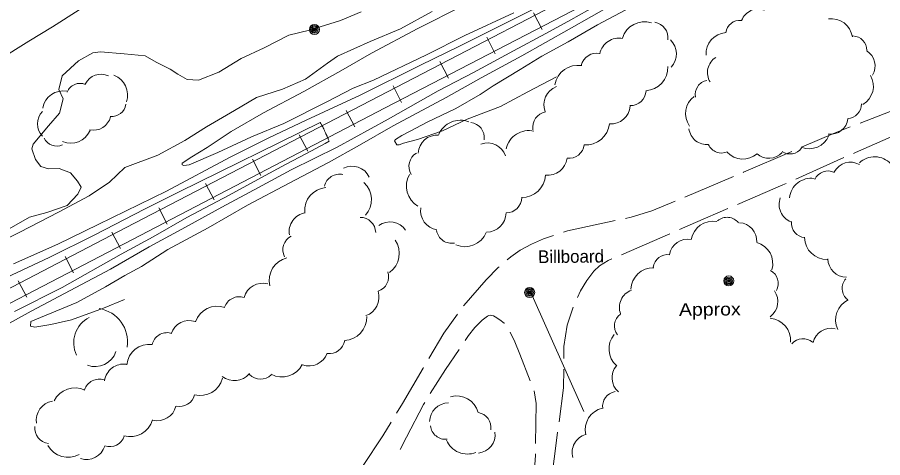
# Model space of a CAD drawing. Extents: x 2361284 to 2366480, y 6976556 to 6985346.
# Drawn here: x 2363406.7 to 2363734.5, y 6978209.2 to 6978376 of the extents above; entities that cross this region are included whole.
import ezdxf

# ---------------------------------------------------------------- set-up
doc = ezdxf.new("R2010")
doc.units = 0
doc.header["$LTSCALE"] = 1.9
for name, color, linetype, lineweight in [('11', 7, 'Continuous', 13), ('12', 7, 'Continuous', 13), ('13', 7, 'Continuous', 13), ('15', 7, 'Continuous', 13), ('16', 7, 'Continuous', 13), ('29', 7, 'Continuous', 13), ('3', 7, 'Continuous', 13), ('4', 7, 'Continuous', 13)]:
    doc.layers.add(name, color=color, linetype=linetype, lineweight=lineweight)

msp = doc.modelspace()

# ---------------------------------------------------------------- linework, layer by layer
at = {"layer": '11'}
msp.add_line((2363621.328, 6978226.715), (2363601.299, 6978271.747), dxfattribs=at)
at = {"layer": '12'}
msp.add_lwpolyline([(2363430.182, 6978378.791), (2363420.062, 6978372.396), (2363411.113, 6978366.91), (2363399.462, 6978359.698)], dxfattribs=at)
at = {"layer": '13'}
for points in [[(2363405.325, 6978282.56), (2363422.035, 6978290.09), (2363437.374, 6978297.536), (2363463.246, 6978310.152), (2363487.406, 6978322.973), (2363501.936, 6978330.311), (2363516.094, 6978337.026), (2363536.605, 6978346.452), (2363559.428, 6978357.839), (2363574.2, 6978365.031), (2363638.945, 6978397.468)], [(2363642.786, 6978390.014), (2363639.176, 6978387.9), (2363633.564, 6978384.896), (2363625.907, 6978380.392), (2363616.428, 6978375.023), (2363606.946, 6978369.802), (2363594.728, 6978363.286), (2363579.475, 6978355.059), (2363566.19, 6978348.184), (2363547.231, 6978337.432), (2363527.891, 6978326.808), (2363510.392, 6978318.242), (2363498.065, 6978311.463), (2363484.205, 6978304.121), (2363469.093, 6978295.776), (2363456.646, 6978289.019), (2363441.956, 6978280.539), (2363428.841, 6978273.633), (2363411.984, 6978264.732), (2363392.595, 6978254.118)], [(2363632.69, 6978381.067), (2363615.721, 6978371.556), (2363597.797, 6978361.394), (2363582.474, 6978353.058), (2363569.115, 6978345.662), (2363549.095, 6978334.92), (2363536.365, 6978327.498), (2363524.645, 6978320.997), (2363509.65, 6978313.184), (2363493.948, 6978304.844), (2363479.059, 6978296.222), (2363463.726, 6978288.006), (2363453.797, 6978281.611), (2363447.459, 6978278.191), (2363440.11, 6978273.851), (2363429.266, 6978267.926), (2363411.842, 6978260.771), (2363411.659, 6978258.95), (2363413.303, 6978258.585), (2363419.384, 6978259.643), (2363427.237, 6978261.418), (2363439.337, 6978265.762), (2363447.286, 6978269.038)], [(2363575.424, 6978380.372), (2363558.465, 6978371.731), (2363540.864, 6978362.373), (2363529.327, 6978355.683), (2363515.211, 6978347.829), (2363499.926, 6978339.742), (2363487.723, 6978332.756), (2363478.689, 6978326.67), (2363472.812, 6978323.184), (2363469.155, 6978320.799), (2363469.121, 6978320.119), (2363469.794, 6978319.805), (2363471.861, 6978320.135), (2363482.609, 6978324.717), (2363495.391, 6978330.749), (2363507.625, 6978335.825), (2363523.976, 6978344.032), (2363533.959, 6978349.196), (2363541.581, 6978352.189), (2363561.71, 6978361.811), (2363576.252, 6978369.08), (2363594.762, 6978377.666)], [(2363639.372, 6978380), (2363626.547, 6978373.079), (2363615.447, 6978366.663), (2363605.447, 6978361.297), (2363597.226, 6978356.228), (2363587.013, 6978350.081), (2363581.994, 6978346.764), (2363572.885, 6978341.507), (2363562.003, 6978336.262), (2363555.554, 6978332.911), (2363552.42, 6978331.231), (2363549.984, 6978329.728), (2363549.62, 6978329.154), (2363550.535, 6978327.623), (2363551.344, 6978327.731), (2363552.949, 6978328.256), (2363558.345, 6978329.727), (2363567.815, 6978332.938), (2363577.183, 6978337.387), (2363589.758, 6978342.178), (2363600.166, 6978347.797), (2363610.992, 6978353.439)], [(2363563.854, 6978378.192), (2363551.886, 6978371.639), (2363540.322, 6978366.799), (2363528.003, 6978361.31), (2363524.198, 6978358.584), (2363515.916, 6978352.585), (2363507.122, 6978348.751), (2363497.33, 6978345.569), (2363489.037, 6978340.7), (2363478.435, 6978334.468), (2363470.134, 6978329.319), (2363459.937, 6978323.732), (2363447.49, 6978319.084), (2363441.683, 6978313.517), (2363433.89, 6978308.353), (2363422.309, 6978302.203), (2363407.67, 6978294.612), (2363392.553, 6978286.969)], [(2363536.944, 6978378.096), (2363529.095, 6978374.792), (2363517.458, 6978371.162), (2363509.567, 6978369.286), (2363500.171, 6978364.427), (2363491.55, 6978360.334), (2363483.019, 6978355.252), (2363475.397, 6978352.19), (2363471.084, 6978352.409), (2363467.545, 6978354.455), (2363464.576, 6978356.397), (2363459.302, 6978358.987), (2363455.088, 6978361.417), (2363447.241, 6978362.113), (2363438.273, 6978362.898), (2363435.359, 6978362.499), (2363429.865, 6978359.457), (2363423.689, 6978353.768), (2363422.388, 6978348.656), (2363424.082, 6978345.103), (2363422.744, 6978339.619), (2363418.469, 6978334.878), (2363412.743, 6978327.933), (2363412.245, 6978326.119), (2363413.609, 6978322.071), (2363415.675, 6978319.46), (2363418.553, 6978318.609), (2363422.562, 6978318.737), (2363426.868, 6978317.097), (2363429.569, 6978313.872), (2363430.9, 6978311.695), (2363429.596, 6978308.942), (2363425.615, 6978304.744), (2363417.91, 6978302.071)], [(2363402.624, 6978277.424), (2363418.742, 6978285.038), (2363436.091, 6978293.532), (2363454.941, 6978303.273), (2363467.999, 6978309.848), (2363521.491, 6978336.147)], [(2363521.491, 6978336.147), (2363521.719, 6978335.743), (2363521.832, 6978335.541), (2363522, 6978335.236), (2363522.166, 6978334.932), (2363522.248, 6978334.779), (2363522.41, 6978334.472), (2363522.49, 6978334.318), (2363522.609, 6978334.087), (2363522.765, 6978333.777), (2363522.841, 6978333.621), (2363522.955, 6978333.387), (2363523.066, 6978333.151), (2363523.121, 6978333.033), (2363523.354, 6978332.523), (2363523.47, 6978332.268), (2363523.642, 6978331.885), (2363523.812, 6978331.501), (2363523.896, 6978331.309), (2363524.063, 6978330.924), (2363524.145, 6978330.731), (2363524.268, 6978330.441), (2363524.429, 6978330.054), (2363524.508, 6978329.86), (2363524.626, 6978329.568), (2363524.742, 6978329.275), (2363524.799, 6978329.128)], [(2363524.799, 6978329.128), (2363523.307, 6978328.154), (2363516.293, 6978324.457), (2363508.303, 6978320.211), (2363499.188, 6978315.344), (2363486.922, 6978308.607), (2363470.912, 6978300.105), (2363458.15, 6978292.822), (2363446.042, 6978286.318), (2363423.681, 6978273.604), (2363405.687, 6978264.542)], [(2363417.91, 6978302.071), (2363411.346, 6978300.288), (2363402.784, 6978295.326)]]:
    msp.add_lwpolyline(points, dxfattribs=at)
at = {"layer": '15'}
for p, q in [((2363744.576, 6978343.19), (2363725.946, 6978335.921)), ((2363719.869, 6978322.823), (2363701.585, 6978314.709)), ((2363678.045, 6978315.685), (2363659.618, 6978307.919)), ((2363653.88, 6978294.013), (2363635.535, 6978286.039))]:
    msp.add_line(p, q, dxfattribs=at)
for points in [[(2363722.218, 6978334.466), (2363716.549, 6978332.252), (2363703.772, 6978326.74)], [(2363741.828, 6978332.502), (2363724.251, 6978324.775), (2363723.524, 6978324.448)], [(2363700.096, 6978325.155), (2363681.861, 6978317.291), (2363681.731, 6978317.24)], [(2363697.93, 6978313.084), (2363696.696, 6978312.532), (2363679.575, 6978305.139)], [(2363655.932, 6978306.364), (2363647.077, 6978302.64), (2363639.249, 6978300.295), (2363637.074, 6978299.835)], [(2363675.9, 6978303.554), (2363663.65, 6978298.267), (2363657.544, 6978295.608)], [(2363633.16, 6978298.997), (2363615.127, 6978295.135), (2363613.652, 6978294.631)], [(2363609.863, 6978293.345), (2363605.985, 6978292.039), (2363601.555, 6978290.096), (2363597.247, 6978287.745), (2363593.67, 6978285.311), (2363592.281, 6978284.118)], [(2363631.869, 6978284.444), (2363630.594, 6978283.892), (2363627.304, 6978281.871), (2363625.173, 6978279.881), (2363622.427, 6978276.324), (2363620.104, 6978272.341), (2363618.938, 6978269.87)], [(2363589.245, 6978281.509), (2363588.828, 6978281.155), (2363584.382, 6978276.523), (2363575.844, 6978266.78), (2363575.795, 6978266.719)], [(2363617.342, 6978266.204), (2363615.058, 6978259.323), (2363613.765, 6978251.23), (2363613.758, 6978246.68)], [(2363573.436, 6978263.488), (2363568.273, 6978256.398), (2363562.564, 6978246.723)], [(2363591.16, 6978260.016), (2363591.098, 6978260.086), (2363589.516, 6978261.381), (2363587.785, 6978262.534), (2363587.062, 6978262.887), (2363586.46, 6978263.052), (2363586.01, 6978263.097), (2363585.36, 6978263.031), (2363584.793, 6978262.776), (2363582.797, 6978261.207), (2363580.053, 6978258.521), (2363577.652, 6978255.488), (2363576.32, 6978253.515)], [(2363601.008, 6978238.248), (2363597.021, 6978248.35), (2363595.167, 6978253.024), (2363593.421, 6978256.748)], [(2363574.072, 6978250.202), (2363568.865, 6978242.512), (2363563.171, 6978233.439)], [(2363560.527, 6978243.283), (2363560.409, 6978243.072), (2363552.636, 6978229.699), (2363550.4, 6978226.036)], [(2363613.746, 6978242.679), (2363613.604, 6978235.579), (2363611.924, 6978222.791)], [(2363603.042, 6978214.586), (2363603.279, 6978229.64), (2363602.503, 6978234.453), (2363602.472, 6978234.523)], [(2363561.043, 6978230.049), (2363560.599, 6978229.333), (2363554.207, 6978216.922), (2363551.771, 6978212.329)], [(2363548.313, 6978222.626), (2363545.172, 6978217.476), (2363537.442, 6978205.842)], [(2363611.402, 6978218.826), (2363610.45, 6978211.596), (2363608.83, 6978198.991)], [(2363601.65, 6978190.632), (2363602.975, 6978210.005), (2363602.98, 6978210.585)]]:
    msp.add_lwpolyline(points, dxfattribs=at)
at = {"layer": '16'}
for centre, radius, start, end in [((2363687.365, 6978372.412), 6.693, 69.06312, 159.06313), ((2363644.35, 6978365.541), 8.802, 73.00249, 163.00249), ((2363647.314, 6978368.325), 5.865, 351.06774, 81.06774), ((2363680.377, 6978369.47), 5.349, 82.92312, 172.92312), ((2363715.099, 6978367.427), 8.028, 8.13971, 98.13971), ((2363675.653, 6978362.165), 8.028, 93.76647, 183.76647), ((2363634.592, 6978360.792), 7.339, 78.84089, 168.84089), ((2363649.058, 6978362.141), 7.339, 316.59288, 46.59288), ((2363723.135, 6978363.569), 5.349, 358.50282, 88.50282), ((2363724.986, 6978357.573), 6.693, 328.58684, 58.58684), ((2363626.079, 6978356.51), 5.865, 77.53162, 167.53162), ((2363674.846, 6978355.088), 6.693, 122.11788, 212.11788), ((2363619.063, 6978348.994), 8.802, 80.5332, 170.5332), ((2363644.344, 6978356.992), 8.802, 272.71508, 2.71508), ((2363438.428, 6978347.86), 6.578, 64.88154, 154.88154), ((2363440.595, 6978346.65), 7.889, 340.04703, 70.04703), ((2363722.996, 6978349.931), 8.028, 300.18979, 30.18979), ((2363430.508, 6978345.721), 5.256, 68.11634, 158.11634), ((2363613.55, 6978342.859), 7.339, 110.71757, 200.71757), ((2363668.905, 6978346.829), 5.349, 101.21242, 191.21242), ((2363424.095, 6978340.218), 7.889, 79.65958, 169.65958), ((2363639.023, 6978348.404), 5.865, 267.86593, 357.86593), ((2363442.589, 6978343.69), 5.256, 262.92192, 352.92192), ((2363667.897, 6978339.546), 8.028, 126.13111, 216.13111), ((2363721.111, 6978343.037), 5.349, 271.84786, 1.84786), ((2363420.895, 6978335.633), 6.578, 134.57415, 224.57415), ((2363607.845, 6978334.364), 5.865, 99.77379, 189.77379), ((2363631.604, 6978342.946), 7.339, 265.51579, 355.51579), ((2363435.586, 6978339.817), 6.578, 257.10681, 347.10681), ((2363574.481, 6978328.2), 8.802, 67.73404, 157.73404), ((2363714.72, 6978338.355), 6.693, 263.19178, 353.19178), ((2363427.007, 6978336.19), 7.889, 246.69427, 336.69427), ((2363577.732, 6978330.385), 5.865, 352.40874, 82.40874), ((2363600.511, 6978324.3), 8.802, 77.37445, 167.37445), ((2363622.223, 6978336.479), 8.802, 264.81185, 354.81185), ((2363667.805, 6978334.487), 6.693, 186.712, 276.712), ((2363421.602, 6978332.453), 5.256, 205.36201, 295.36201), ((2363565.867, 6978324.078), 7.339, 86.42208, 176.42208), ((2363706.747, 6978334.234), 8.028, 247.76067, 337.76067), ((2363584.771, 6978321.057), 7.339, 19.47434, 109.47434), ((2363615.681, 6978328.437), 5.865, 263.14803, 353.14803), ((2363673.456, 6978329.931), 5.349, 204.51358, 294.51358), ((2363699.444, 6978329.565), 5.349, 235.27018, 325.27018), ((2363560.949, 6978319.552), 5.865, 121.32395, 211.32395), ((2363681.596, 6978330.291), 8.028, 221.87353, 311.87352), ((2363691.419, 6978329.266), 6.693, 228.25941, 318.25941), ((2363607.68, 6978323.515), 7.339, 262.8092, 352.8092), ((2363722.346, 6978314.091), 7.01, 61.29876, 151.29876), ((2363731.46, 6978314.754), 8.408, 43.07579, 133.07579), ((2363533.493, 6978312.312), 7.297, 25.86557, 115.86557), ((2363713.841, 6978312.181), 5.602, 64.66061, 154.66061), ((2363528.757, 6978310.739), 5.831, 77.16599, 167.16599), ((2363562.903, 6978312.009), 8.802, 149.72308, 239.72308), ((2363597.967, 6978316.527), 8.802, 268.07356, 358.07356), ((2363707.563, 6978306.64), 8.408, 82.99402, 172.99402), ((2363524.296, 6978302.777), 8.752, 94.48456, 184.48456), ((2363532.118, 6978306.896), 8.752, 317.62019, 47.62019), ((2363591.917, 6978307.775), 5.865, 269.47551, 359.47551), ((2363702.305, 6978305.073), 7.01, 158.94449, 248.94449), ((2363566.81, 6978302.71), 7.339, 171.19336, 261.19336), ((2363516.982, 6978294.738), 7.297, 99.54659, 189.54659), ((2363584.509, 6978301.956), 7.339, 269.47551, 359.47551), ((2363536.643, 6978294.378), 5.831, 0.98675, 90.98675), ((2363547.819, 6978291.18), 7.297, 35.11806, 125.11806), ((2363670.275, 6978290.358), 8.408, 80.16137, 170.16137), ((2363675.566, 6978294.618), 5.602, 39.31307, 129.31307), ((2363679.828, 6978291.199), 7.01, 356.33215, 86.33215), ((2363705.578, 6978298.096), 5.602, 174.94514, 264.94514), ((2363571.301, 6978296.235), 5.865, 190.2462, 280.2462), ((2363576.237, 6978297.88), 8.802, 247.43221, 337.43221), ((2363513.125, 6978287.869), 5.831, 116.79085, 206.79085), ((2363542.677, 6978286.526), 8.752, 305.04946, 35.04946), ((2363660.733, 6978284.959), 7.01, 80.16137, 170.16137), ((2363684.508, 6978282.611), 8.408, 344.14457, 74.14457), ((2363713.385, 6978292.651), 8.408, 180.91209, 270.91209), ((2363510.899, 6978276.375), 8.752, 103.54697, 193.54697), ((2363653.103, 6978280.49), 5.602, 82.02557, 172.02557), ((2363720.812, 6978284.535), 7.01, 179.85766, 269.85766), ((2363647.533, 6978272.686), 8.408, 88.17357, 178.17357), ((2363541.528, 6978277.754), 5.831, 288.3535, 18.3535), ((2363689.349, 6978275.228), 5.602, 331.17547, 61.17547), ((2363499.69, 6978267.945), 7.297, 74.89435, 164.89435), ((2363724.798, 6978273.304), 5.602, 139.46818, 229.46818), ((2363536.43, 6978269.896), 7.297, 288.3535, 18.3535), ((2363641.808, 6978266.064), 7.01, 110.3895, 200.3895), ((2363687.803, 6978268.283), 7.01, 305.61886, 35.61886), ((2363490.775, 6978264.299), 5.831, 71.48757, 161.48757), ((2363725.107, 6978261.375), 8.408, 115.33365, 205.33365), ((2363435.72, 6978253.087), 12.711, 350.899, 80.899), ((2363482.529, 6978257.806), 8.752, 71.14221, 161.14221), ((2363438.653, 6978252.767), 10.598, 116.47479, 206.47479), ((2363471.883, 6978253.809), 7.297, 71.52516, 161.52516), ((2363530.336, 6978262.349), 8.752, 271.92186, 1.92186), ((2363638.519, 6978259.048), 5.602, 126.49071, 216.49071), ((2363691.222, 6978253.636), 8.408, 355.00183, 85.00183), ((2363714.968, 6978251.176), 7.01, 76.73412, 166.73412), ((2363463.496, 6978250.705), 5.831, 77.32799, 167.32799), ((2363639.243, 6978250.364), 8.408, 139.41298, 229.41298), ((2363456.83, 6978243.383), 8.752, 83.40886, 173.40886), ((2363524.994, 6978254.456), 5.831, 261.31106, 351.31106), ((2363704.349, 6978248.657), 5.602, 49.31709, 139.31709), ((2363436.087, 6978252.141), 8.469, 250.61391, 340.61391), ((2363517.148, 6978251.197), 7.297, 250.58734, 340.58734), ((2363446.989, 6978237.323), 7.297, 81.99341, 171.99341), ((2363506.926, 6978248.511), 8.752, 242.28503, 332.28503), ((2363639.005, 6978239.403), 7.01, 139.41298, 229.41298), ((2363437.733, 6978233.085), 5.831, 71.74283, 161.74283), ((2363476.02, 6978241.46), 8.752, 255.28242, 345.28242), ((2363488.971, 6978245.629), 7.297, 230.69743, 320.69743), ((2363498.835, 6978244.759), 5.831, 224.21542, 314.21542), ((2363428.53, 6978226.852), 8.752, 64.12551, 154.12551), ((2363468.225, 6978234.388), 5.831, 256.10988, 346.10988), ((2363573.118, 6978224.025), 8.536, 15.61891, 105.61891), ((2363634.035, 6978228.647), 5.602, 98.96056, 188.96056), ((2363421.194, 6978223.398), 7.297, 99.31881, 189.31881), ((2363459.721, 6978230.462), 7.297, 256.10988, 346.10988), ((2363570.037, 6978222.799), 7.117, 89.89179, 179.89179), ((2363580.443, 6978220.662), 5.687, 350.49953, 80.49953), ((2363630.252, 6978219.745), 8.408, 102.85152, 192.85152), ((2363449.487, 6978225.861), 8.752, 254.19536, 344.19536), ((2363419.19, 6978220.297), 5.831, 173.0768, 263.0768), ((2363568.887, 6978221.824), 5.687, 186.3199, 276.3199), ((2363580.599, 6978217.953), 7.117, 276.80049, 6.80049), ((2363441.664, 6978219.152), 5.831, 252.32333, 342.32333), ((2363577.207, 6978219.065), 8.536, 202.12557, 292.12558), ((2363623.922, 6978211.209), 7.01, 106.40781, 196.40781), ((2363425.98, 6978218.046), 8.752, 208.8578, 298.8578), ((2363432.919, 6978215.796), 7.297, 252.32333, 342.32333)]:
    msp.add_arc(centre, radius, start, end, dxfattribs=at)
at = {"layer": '29'}
for p, q in [((2363602.271, 6978377.637), (2363605.501, 6978371.429)), ((2363584.518, 6978368.419), (2363587.747, 6978362.208)), ((2363566.775, 6978359.189), (2363570.005, 6978352.979)), ((2363549.032, 6978349.97), (2363552.261, 6978343.761)), ((2363531.289, 6978340.742), (2363534.518, 6978334.531)), ((2363513.546, 6978331.512), (2363516.775, 6978325.302)), ((2363495.792, 6978322.292), (2363499.021, 6978316.083)), ((2363478.049, 6978313.063), (2363481.279, 6978306.854)), ((2363460.307, 6978303.834), (2363463.535, 6978297.625)), ((2363442.562, 6978294.614), (2363445.792, 6978288.405)), ((2363424.819, 6978285.386), (2363428.049, 6978279.176)), ((2363407.075, 6978276.157), (2363410.305, 6978269.946))]:
    msp.add_line(p, q, dxfattribs=at)
for points in [[(2363150.243, 6978141.478), (2363215.533, 6978175.42), (2363280.814, 6978209.362), (2363364.405, 6978252.83), (2363447.987, 6978296.307), (2363639.63, 6978395.934), (2363729.372, 6978442.55), (2363819.144, 6978489.116), (2363872.903, 6978516.859), (2363926.724, 6978544.483)], [(2363152.546, 6978137.038), (2363217.836, 6978170.982), (2363283.117, 6978204.924), (2363366.708, 6978248.391), (2363450.289, 6978291.867), (2363546.11, 6978341.683), (2363641.932, 6978391.496), (2363731.674, 6978438.111), (2363821.437, 6978484.668), (2363875.185, 6978512.41), (2363929.006, 6978540.034)]]:
    msp.add_lwpolyline(points, dxfattribs=at)
at = {"layer": '3'}
for radius in [69692.803, 69691.843]:
    msp.add_arc((2395640.723, 6916622.863), radius, 117.43934, 117.62246, dxfattribs=at)
at = {"layer": '4'}
for centre, radius in [((2363519.256, 6978371.389), 1.9), ((2363519.256, 6978371.389), 1.442), ((2363519.256, 6978371.389), 0.539), ((2363519.256, 6978371.389), 0.192), ((2363676.231, 6978276.136), 1.9), ((2363676.231, 6978276.136), 1.442), ((2363676.231, 6978276.136), 0.539), ((2363676.231, 6978276.136), 0.192), ((2363600.799, 6978271.747), 1.9), ((2363600.799, 6978271.747), 1.442), ((2363600.799, 6978271.747), 0.539), ((2363600.799, 6978271.747), 0.192)]:
    msp.add_circle(centre, radius, dxfattribs=at)
for centre, start, end in [((2363519.256, 6978371.389), 174.71552, 185.96556), ((2363519.256, 6978371.389), 163.46611, 174.71615), ((2363519.256, 6978371.389), 185.96287, 197.21291), ((2363519.256, 6978371.389), 152.21535, 163.46538), ((2363519.256, 6978371.389), 197.21479, 208.46483), ((2363519.256, 6978371.389), 140.96646, 152.21649), ((2363519.256, 6978371.389), 208.46822, 219.71826), ((2363519.256, 6978371.389), 129.71376, 140.96379), ((2363519.256, 6978371.389), 219.71376, 230.96379), ((2363519.256, 6978371.389), 118.46406, 129.71409), ((2363519.256, 6978371.389), 230.96397, 242.214), ((2363519.256, 6978371.389), 107.21593, 118.46597), ((2363519.256, 6978371.389), 242.21812, 253.46815), ((2363519.256, 6978371.389), 95.96582, 107.21585), ((2363519.256, 6978371.389), 253.46258, 264.71261), ((2363519.256, 6978371.389), 84.71553, 95.96557), ((2363519.256, 6978371.389), 264.71553, 275.96557), ((2363519.256, 6978371.389), 73.46552, 84.71555), ((2363519.256, 6978371.389), 275.96582, 287.21585), ((2363519.256, 6978371.389), 62.21535, 73.46538), ((2363519.256, 6978371.389), 287.21593, 298.46597), ((2363519.256, 6978371.389), 50.96397, 62.214), ((2363519.256, 6978371.389), 298.46406, 309.71409), ((2363519.256, 6978371.389), 39.71588, 50.96591), ((2363519.256, 6978371.389), 309.71589, 320.96592), ((2363519.256, 6978371.389), 28.46656, 39.7166), ((2363519.256, 6978371.389), 320.96646, 332.21649), ((2363519.256, 6978371.389), 17.21479, 28.46483), ((2363519.256, 6978371.389), 332.21419, 343.46422), ((2363519.256, 6978371.389), 5.96345, 17.21348), ((2363519.256, 6978371.389), 343.46611, 354.71615), ((2363519.256, 6978371.389), 354.71553, 5.96557), ((2363676.231, 6978276.136), 174.71552, 185.96556), ((2363676.231, 6978276.136), 163.46611, 174.71615), ((2363676.231, 6978276.136), 185.96287, 197.21291), ((2363676.231, 6978276.136), 152.21535, 163.46538), ((2363676.231, 6978276.136), 197.21479, 208.46483), ((2363676.231, 6978276.136), 140.96646, 152.21649), ((2363676.231, 6978276.136), 208.46822, 219.71826), ((2363676.231, 6978276.136), 129.71376, 140.96379), ((2363676.231, 6978276.136), 219.71376, 230.96379), ((2363676.231, 6978276.136), 118.46406, 129.71409), ((2363676.231, 6978276.136), 230.96397, 242.214), ((2363676.231, 6978276.136), 107.21593, 118.46597), ((2363676.231, 6978276.136), 242.21812, 253.46815), ((2363676.231, 6978276.136), 95.96582, 107.21585), ((2363676.231, 6978276.136), 253.46258, 264.71261), ((2363676.231, 6978276.136), 84.71553, 95.96557), ((2363676.231, 6978276.136), 264.71553, 275.96557), ((2363676.231, 6978276.136), 73.46552, 84.71555), ((2363676.231, 6978276.136), 275.96582, 287.21585), ((2363676.231, 6978276.136), 62.21535, 73.46538), ((2363676.231, 6978276.136), 287.21593, 298.46597), ((2363676.231, 6978276.136), 50.96397, 62.214), ((2363676.231, 6978276.136), 298.46406, 309.71409), ((2363676.231, 6978276.136), 39.71588, 50.96591), ((2363676.231, 6978276.136), 309.71589, 320.96592), ((2363676.231, 6978276.136), 28.46656, 39.7166), ((2363676.231, 6978276.136), 320.96646, 332.21649), ((2363676.231, 6978276.136), 17.21479, 28.46483), ((2363676.231, 6978276.136), 332.21419, 343.46422), ((2363676.231, 6978276.136), 5.96345, 17.21348), ((2363676.231, 6978276.136), 343.46611, 354.71615), ((2363676.231, 6978276.136), 354.71553, 5.96557), ((2363600.799, 6978271.747), 174.71552, 185.96556), ((2363600.799, 6978271.747), 163.46611, 174.71615), ((2363600.799, 6978271.747), 185.96287, 197.21291), ((2363600.799, 6978271.747), 152.21535, 163.46538), ((2363600.799, 6978271.747), 197.21479, 208.46483), ((2363600.799, 6978271.747), 140.96646, 152.21649), ((2363600.799, 6978271.747), 208.46822, 219.71826), ((2363600.799, 6978271.747), 129.71376, 140.96379), ((2363600.799, 6978271.747), 219.71376, 230.96379), ((2363600.799, 6978271.747), 118.46406, 129.71409), ((2363600.799, 6978271.747), 230.96397, 242.214), ((2363600.799, 6978271.747), 107.21593, 118.46597), ((2363600.799, 6978271.747), 242.21812, 253.46815), ((2363600.799, 6978271.747), 95.96582, 107.21585), ((2363600.799, 6978271.747), 253.46258, 264.71261), ((2363600.799, 6978271.747), 84.71553, 95.96557), ((2363600.799, 6978271.747), 73.46552, 84.71555), ((2363600.799, 6978271.747), 275.96582, 287.21585), ((2363600.799, 6978271.747), 62.21535, 73.46538), ((2363600.799, 6978271.747), 287.21593, 298.46597), ((2363600.799, 6978271.747), 50.96397, 62.214), ((2363600.799, 6978271.747), 298.46406, 309.71409), ((2363600.799, 6978271.747), 39.71588, 50.96591), ((2363600.799, 6978271.747), 309.71589, 320.96592), ((2363600.799, 6978271.747), 28.46656, 39.7166), ((2363600.799, 6978271.747), 320.96646, 332.21649), ((2363600.799, 6978271.747), 17.21479, 28.46483), ((2363600.799, 6978271.747), 332.21419, 343.46422), ((2363600.799, 6978271.747), 5.96345, 17.21348), ((2363600.799, 6978271.747), 343.46611, 354.71615), ((2363600.799, 6978271.747), 354.71553, 5.96557), ((2363600.799, 6978271.747), 264.71553, 275.96557)]:
    msp.add_arc(centre, 0.973, start, end, dxfattribs=at)

# ---------------------------------------------------------------- texts
at = {"layer": '11'}
msp.add_text('Billboard', height=4.799, rotation=0.545, dxfattribs=at).set_placement((2363604.012, 6978282.879))
at = {"layer": '4', "width": 1.15}
msp.add_text('Approx', height=4.799, rotation=0.545, dxfattribs=at).set_placement((2363657.396, 6978262.876))

doc.saveas('drawing.dxf')
